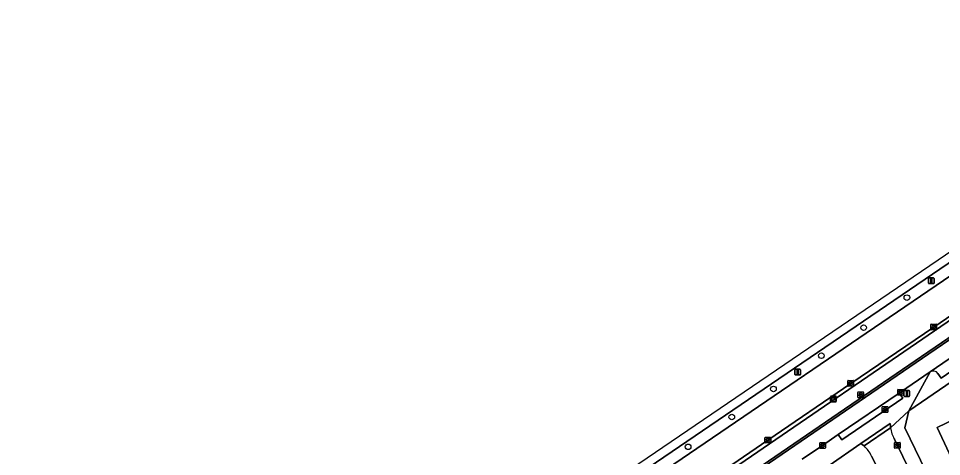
# Model space of a CAD drawing. Extents: x 158086 to 159499, y 382904 to 383981.
# Drawn here: x 158436.9 to 158597.7, y 383606.2 to 383682.5 of the extents above; entities that cross this region are included whole.
import ezdxf

# ---------------------------------------------------------------- set-up
doc = ezdxf.new("R2010")
doc.units = 0
for name, color, linetype in [('IMGEO_Berm_groen', 7, 'Continuous'), ('IMGEO_Boom', 7, 'Continuous'), ('IMGEO_Erf', 7, 'Continuous'), ('IMGEO_Fietspad_gesloten', 7, 'Continuous'), ('IMGEO_Groenvoorziening', 7, 'Continuous'), ('IMGEO_Haag', 7, 'Continuous'), ('IMGEO_Kolk', 7, 'Continuous'), ('IMGEO_Lichtmast', 7, 'Continuous'), ('IMGEO_OVBaan_gesloten', 7, 'Continuous'), ('IMGEO_Pand', 7, 'Continuous'), ('IMGEO_Parkeervlak_open', 7, 'Continuous'), ('IMGEO_Rijbaan_lokaal_open', 7, 'Continuous'), ('IMGEO_Rijbaan_regionaal_gesloten', 7, 'Continuous'), ('IMGEO_Rioolput', 7, 'Continuous'), ('IMGEO_Verkeerseiland_open', 7, 'Continuous'), ('IMGEO_Voetpad_open', 7, 'Continuous'), ('IMGEO_Wegwijzer', 7, 'Continuous')]:
    doc.layers.add(name, color=color, linetype=linetype)

msp = doc.modelspace()

# ---------------------------------------------------------------- linework, layer by layer
at = {"layer": 'IMGEO_Berm_groen'}
for points in [[(158661.52, 383682.53), (158548.06, 383605.23), (158537.84, 383598.27), (158500, 383572.49), (158425.46, 383521.7), (158412.68, 383512.92), (158399.64, 383503.68), (158401.6, 383501.25), (158412.79, 383510.24), (158418.41, 383514.4), (158426.66, 383520.08), (158500, 383570.08), (158538.97, 383596.65), (158549.8, 383604.04), (158646.33, 383669.78)], [(158584.24, 383608.08), (158583.98, 383608.29), (158583.69, 383608.5), (158578.17, 383604.68), (158582.92, 383597.72), (158590.35, 383587.05), (158591.55, 383591.77), (158591.8, 383592.72), (158591.99, 383593.47), (158590.66, 383596.19), (158588.22, 383600.98)], [(158588.22, 383600.98), (158585.85, 383605.66), (158585.53, 383606.31)]]:
    msp.add_lwpolyline(points, dxfattribs=at)
msp.add_arc((158580.75, 383604.16), 5.24, 24.2597, 48.3268, dxfattribs=at)
at = {"layer": 'IMGEO_Boom'}
for centre in [(158591.69, 383633.92), (158584.15, 383628.68), (158576.8, 383623.8), (158568.45, 383618.01), (158561.19, 383613.12), (158553.59, 383607.93)]:
    msp.add_circle(centre, 0.489, dxfattribs=at)
at = {"layer": 'IMGEO_Erf'}
msp.add_lwpolyline([(158615.8, 383630.47), (158592.05, 383614.21), (158591.35, 383611.26), (158594.07, 383605.6), (158601.26, 383590.59)], dxfattribs=at)
msp.add_lwpolyline([(158608.96, 383606.31), (158611.08, 383601.87), (158613.22, 383597.37), (158609.89, 383595.78), (158605.37, 383593.63), (158603.22, 383598.13), (158601.11, 383602.56), (158599.06, 383606.85), (158596.94, 383611.3), (158604.79, 383615.05), (158606.91, 383610.6)], close=True, dxfattribs=at)
at = {"layer": 'IMGEO_Fietspad_gesloten'}
for points in [[(158406.48, 383492.14), (158407.04, 383492.6), (158415.95, 383500), (158420.47, 383503.76), (158424.55, 383506.99), (158427.89, 383509.53), (158436.47, 383515.39), (158443.61, 383520.3), (158444.26, 383520.72), (158445.93, 383521.78), (158446.62, 383522.24), (158446.48, 383522.51), (158500, 383559.16), (158541.26, 383587.41), (158544.08, 383589.34), (158618.84, 383640.5), (158640.44, 383655.16), (158646.9, 383659.57), (158648.24, 383660.38)], [(158643.22, 383659.9), (158616.78, 383641.99), (158544.36, 383592.42), (158542.71, 383591.29), (158500, 383562.03), (158435, 383517.49), (158427.13, 383512.1)]]:
    msp.add_lwpolyline(points, dxfattribs=at)
at = {"layer": 'IMGEO_Groenvoorziening'}
for points in [[(158427.13, 383512.1), (158435, 383517.49), (158500, 383562.03), (158542.71, 383591.29), (158544.36, 383592.42), (158616.78, 383641.99), (158643.22, 383659.9)], [(158609.64, 383637.83), (158596.37, 383628.78), (158581.92, 383618.93), (158567.48, 383609.08), (158549.74, 383596.96), (158545.4, 383594.03), (158542.28, 383591.9), (158520.01, 383576.71), (158505.55, 383566.88), (158500, 383563.1), (158493.57, 383558.73), (158476.68, 383547.21), (158462.2, 383537.34), (158446.93, 383526.91), (158434.35, 383518.33)]]:
    msp.add_lwpolyline(points, dxfattribs=at)
at = {"layer": 'IMGEO_Haag'}
for points in [[(158427.13, 383512.1), (158435, 383517.49), (158500, 383562.03), (158542.71, 383591.29), (158544.36, 383592.42), (158616.78, 383641.99), (158643.22, 383659.9)], [(158609.64, 383637.83), (158596.37, 383628.78), (158581.92, 383618.93), (158567.48, 383609.08), (158549.74, 383596.96), (158545.4, 383594.03), (158542.28, 383591.9), (158520.01, 383576.71), (158505.55, 383566.88), (158500, 383563.1), (158493.57, 383558.73), (158476.68, 383547.21), (158462.2, 383537.34), (158446.93, 383526.91), (158434.35, 383518.33)]]:
    msp.add_lwpolyline(points, dxfattribs=at)
at = {"layer": 'IMGEO_Kolk'}
for p, q in [((158595.86, 383628.38), (158595.86, 383629.23)), ((158595.94, 383629.3), (158596.79, 383629.3)), ((158596.12, 383628.8), (158596.12, 383628.81)), ((158596.16, 383628.85), (158596.56, 383628.85)), ((158596.56, 383628.76), (158596.16, 383628.76)), ((158596.35, 383629.08), (158596.37, 383629.08)), ((158596.37, 383628.52), (158596.35, 383628.52)), ((158596.6, 383628.81), (158596.6, 383628.8)), ((158596.86, 383629.23), (158596.86, 383628.38)), ((158596.79, 383628.3), (158595.94, 383628.3)), ((158581.39, 383618.55), (158581.39, 383619.4)), ((158581.47, 383619.47), (158582.32, 383619.47)), ((158581.65, 383618.97), (158581.65, 383618.98)), ((158581.69, 383619.02), (158582.09, 383619.02)), ((158582.09, 383618.93), (158581.69, 383618.93)), ((158581.88, 383619.25), (158581.91, 383619.25)), ((158581.9, 383618.69), (158581.88, 383618.69)), ((158582.14, 383618.98), (158582.14, 383618.97)), ((158582.39, 383619.4), (158582.39, 383618.55)), ((158582.32, 383618.47), (158581.47, 383618.47)), ((158590.09, 383617.02), (158590.09, 383617.87)), ((158590.16, 383617.94), (158591.02, 383617.94)), ((158590.35, 383617.44), (158590.35, 383617.45)), ((158590.39, 383617.49), (158590.79, 383617.49)), ((158590.79, 383617.4), (158590.39, 383617.4)), ((158590.6, 383617.16), (158590.57, 383617.16)), ((158590.58, 383617.72), (158590.6, 383617.72)), ((158590.83, 383617.45), (158590.83, 383617.44)), ((158591.09, 383617.87), (158591.09, 383617.02)), ((158591.02, 383616.94), (158590.16, 383616.94)), ((158566.97, 383608.67), (158566.97, 383609.52)), ((158567.04, 383609.6), (158567.9, 383609.6)), ((158567.23, 383609.09), (158567.23, 383609.1)), ((158567.27, 383609.14), (158567.67, 383609.14)), ((158567.66, 383609.05), (158567.27, 383609.05)), ((158567.46, 383609.38), (158567.48, 383609.38)), ((158567.71, 383609.1), (158567.71, 383609.09)), ((158567.97, 383609.52), (158567.97, 383608.67)), ((158567.9, 383608.6), (158567.04, 383608.6)), ((158567.48, 383608.82), (158567.45, 383608.82)), ((158576.5, 383607.74), (158576.5, 383608.59)), ((158576.58, 383608.66), (158577.43, 383608.66)), ((158577.43, 383607.66), (158576.58, 383607.66)), ((158576.76, 383608.16), (158576.76, 383608.17)), ((158577.2, 383608.12), (158576.8, 383608.12)), ((158576.8, 383608.21), (158577.2, 383608.21)), ((158576.99, 383608.44), (158577.02, 383608.44)), ((158577.01, 383607.88), (158576.99, 383607.88)), ((158577.25, 383608.17), (158577.25, 383608.16)), ((158577.5, 383608.59), (158577.5, 383607.74)), ((158589.54, 383607.75), (158589.54, 383608.6)), ((158589.61, 383608.68), (158590.47, 383608.68)), ((158590.47, 383607.67), (158589.61, 383607.67)), ((158589.8, 383608.17), (158589.8, 383608.18)), ((158589.84, 383608.22), (158590.24, 383608.22)), ((158590.23, 383608.13), (158589.84, 383608.13)), ((158590.05, 383607.9), (158590.02, 383607.9)), ((158590.03, 383608.45), (158590.05, 383608.45)), ((158590.28, 383608.18), (158590.28, 383608.17)), ((158590.54, 383608.6), (158590.54, 383607.75))]:
    msp.add_line(p, q, dxfattribs=at)
for points in [[(158595.86, 383628.38), (158595.86, 383629.23)], [(158595.94, 383629.3), (158596.79, 383629.3)], [(158596.86, 383629.23), (158596.86, 383628.38)], [(158596.79, 383628.3), (158595.94, 383628.3)], [(158581.39, 383618.55), (158581.39, 383619.4)], [(158581.47, 383619.47), (158582.32, 383619.47)], [(158582.39, 383619.4), (158582.39, 383618.55)], [(158582.32, 383618.47), (158581.47, 383618.47)], [(158590.09, 383617.02), (158590.09, 383617.87)], [(158590.16, 383617.94), (158591.02, 383617.94)], [(158591.09, 383617.87), (158591.09, 383617.02)], [(158591.02, 383616.94), (158590.16, 383616.94)], [(158566.97, 383608.67), (158566.97, 383609.52)], [(158567.04, 383609.6), (158567.9, 383609.6)], [(158567.97, 383609.52), (158567.97, 383608.67)], [(158567.9, 383608.6), (158567.04, 383608.6)], [(158576.5, 383607.74), (158576.5, 383608.59)], [(158576.58, 383608.66), (158577.43, 383608.66)], [(158577.43, 383607.66), (158576.58, 383607.66)], [(158577.5, 383608.59), (158577.5, 383607.74)], [(158589.54, 383607.75), (158589.54, 383608.6)], [(158589.61, 383608.68), (158590.47, 383608.68)], [(158590.47, 383607.67), (158589.61, 383607.67)], [(158590.54, 383608.6), (158590.54, 383607.75)]]:
    msp.add_lwpolyline(points, dxfattribs=at)
for centre, radius, start, end in [((158595.94, 383629.23), 0.0765, 91.552, 178.448), ((158595.94, 383629.23), 0.0765, 91.552, 178.448), ((158595.94, 383628.38), 0.0765, 181.552, 268.448), ((158595.94, 383628.38), 0.0765, 181.552, 268.448), ((158596.16, 383628.81), 0.0403, 85.8775, 175.7526), ((158596.16, 383628.8), 0.0366, 178.938, 274.7102), ((158596.57, 383628.81), 0.0386, 1.7309, 96.639), ((158596.56, 383628.8), 0.043, 264.8664, 352.4533), ((158596.79, 383629.23), 0.0765, 1.552, 88.448), ((158596.79, 383629.23), 0.0765, 1.552, 88.448), ((158596.79, 383628.38), 0.0765, 271.552, 358.448), ((158596.79, 383628.38), 0.0765, 271.552, 358.448), ((158581.47, 383619.4), 0.0765, 91.552, 178.448), ((158581.47, 383619.4), 0.0765, 91.552, 178.448), ((158581.69, 383618.98), 0.0403, 85.8775, 175.7526), ((158581.69, 383618.97), 0.0366, 178.938, 274.7102), ((158582.1, 383618.98), 0.0386, 1.7309, 96.639), ((158582.09, 383618.97), 0.043, 264.8664, 352.4533), ((158582.32, 383619.4), 0.0765, 1.552, 88.448), ((158582.32, 383619.4), 0.0765, 1.552, 88.448), ((158581.47, 383618.55), 0.0765, 181.552, 268.448), ((158581.47, 383618.55), 0.0765, 181.552, 268.448), ((158582.32, 383618.55), 0.0765, 271.552, 358.448), ((158582.32, 383618.55), 0.0765, 271.552, 358.448), ((158590.17, 383617.87), 0.0765, 91.552, 178.448), ((158590.17, 383617.87), 0.0765, 91.552, 178.448), ((158590.39, 383617.45), 0.0403, 85.8775, 175.7526), ((158590.38, 383617.44), 0.0366, 178.938, 274.7102), ((158590.79, 383617.45), 0.0386, 1.7309, 96.639), ((158590.79, 383617.44), 0.043, 264.8664, 352.4533), ((158591.01, 383617.87), 0.0765, 1.552, 88.448), ((158591.01, 383617.87), 0.0765, 1.552, 88.448), ((158590.17, 383617.02), 0.0765, 181.552, 268.448), ((158590.17, 383617.02), 0.0765, 181.552, 268.448), ((158591.01, 383617.02), 0.0765, 271.552, 358.448), ((158591.01, 383617.02), 0.0765, 271.552, 358.448), ((158567.04, 383609.52), 0.0765, 91.552, 178.448), ((158567.04, 383609.52), 0.0765, 91.552, 178.448), ((158567.27, 383609.1), 0.0403, 85.8775, 175.7526), ((158567.26, 383609.09), 0.0366, 178.938, 274.7102), ((158567.67, 383609.1), 0.043, 264.8664, 352.4533), ((158567.67, 383609.1), 0.0386, 1.7309, 96.639), ((158567.89, 383609.52), 0.0765, 1.552, 88.448), ((158567.89, 383609.52), 0.0765, 1.552, 88.448), ((158567.04, 383608.67), 0.0765, 181.552, 268.448), ((158567.04, 383608.67), 0.0765, 181.552, 268.448), ((158567.89, 383608.67), 0.0765, 271.552, 358.448), ((158567.89, 383608.67), 0.0765, 271.552, 358.448), ((158576.58, 383608.59), 0.0765, 91.552, 178.448), ((158576.58, 383608.59), 0.0765, 91.552, 178.448), ((158576.58, 383607.74), 0.0765, 181.552, 268.448), ((158576.58, 383607.74), 0.0765, 181.552, 268.448), ((158576.8, 383608.17), 0.0403, 85.8775, 175.7526), ((158576.8, 383608.16), 0.0366, 178.938, 274.7102), ((158577.21, 383608.17), 0.0386, 1.7309, 96.639), ((158577.2, 383608.16), 0.043, 264.8664, 352.4533), ((158577.43, 383608.59), 0.0765, 1.552, 88.448), ((158577.43, 383608.59), 0.0765, 1.552, 88.448), ((158577.43, 383607.74), 0.0765, 271.552, 358.448), ((158577.43, 383607.74), 0.0765, 271.552, 358.448), ((158589.61, 383608.6), 0.0765, 91.552, 178.448), ((158589.61, 383608.6), 0.0765, 91.552, 178.448), ((158589.61, 383607.75), 0.0765, 181.552, 268.448), ((158589.61, 383607.75), 0.0765, 181.552, 268.448), ((158589.84, 383608.18), 0.0403, 85.8775, 175.7526), ((158589.83, 383608.17), 0.0366, 178.938, 274.7102), ((158590.24, 383608.17), 0.043, 264.8664, 352.4533), ((158590.24, 383608.18), 0.0386, 1.7309, 96.639), ((158590.46, 383608.6), 0.0765, 1.552, 88.448), ((158590.46, 383608.6), 0.0765, 1.552, 88.448), ((158590.46, 383607.75), 0.0765, 271.552, 358.448), ((158590.46, 383607.75), 0.0765, 271.552, 358.448)]:
    msp.add_arc(centre, radius, start, end, dxfattribs=at)
for centre, major_axis, ratio, start_param, end_param in [((158596.35, 383628.8), (-0.387, 0.002), 0.722429, 4.712389, 7.853982), ((158596.37, 383628.8), (-0.39, 0.002), 0.717154, 1.570796, 4.712389), ((158581.88, 383618.97), (-0.387, 0.002), 0.722429, 4.712389, 7.853982), ((158581.9, 383618.97), (-0.39, 0.002), 0.717154, 1.570796, 4.712389), ((158590.58, 383617.44), (-0.387, 0.002), 0.722429, 4.712389, 7.853982), ((158590.6, 383617.44), (-0.39, 0.002), 0.717154, 1.570796, 4.712389), ((158567.46, 383609.1), (-0.387, 0.002), 0.722429, 4.712389, 7.853982), ((158567.48, 383609.1), (-0.39, 0.002), 0.717154, 1.570796, 4.712389), ((158576.99, 383608.16), (-0.387, 0.002), 0.722429, 4.712389, 7.853982), ((158577.01, 383608.16), (-0.39, 0.002), 0.717154, 1.570796, 4.712389), ((158590.03, 383608.17), (-0.387, 0.002), 0.722429, 4.712389, 7.853982), ((158590.05, 383608.17), (-0.39, 0.002), 0.717154, 1.570796, 4.712389)]:
    msp.add_ellipse(centre, major_axis=major_axis, ratio=ratio, start_param=start_param, end_param=end_param, dxfattribs=at)
at = {"layer": 'IMGEO_Lichtmast'}
for p, q in [((158595.45, 383636.45), (158595.45, 383637.25)), ((158595.45, 383637.25), (158595.45, 383636.45)), ((158595.55, 383637.35), (158596.34, 383637.35)), ((158596.34, 383637.35), (158595.55, 383637.35)), ((158596.44, 383637.25), (158596.44, 383636.45)), ((158596.44, 383636.45), (158596.44, 383637.25)), ((158596.34, 383636.35), (158595.55, 383636.35)), ((158595.55, 383636.35), (158596.34, 383636.35)), ((158572.19, 383620.54), (158572.19, 383621.34)), ((158572.19, 383621.34), (158572.19, 383620.54)), ((158572.29, 383621.44), (158573.07, 383621.44)), ((158573.07, 383621.44), (158572.29, 383621.44)), ((158573.07, 383620.44), (158572.29, 383620.44)), ((158572.29, 383620.44), (158573.07, 383620.44)), ((158573.17, 383621.34), (158573.17, 383620.54)), ((158573.17, 383620.54), (158573.17, 383621.34)), ((158591.18, 383616.82), (158591.18, 383617.62)), ((158591.18, 383617.62), (158591.18, 383616.82)), ((158591.28, 383617.72), (158592.07, 383617.72)), ((158592.07, 383617.72), (158591.28, 383617.72)), ((158592.17, 383617.62), (158592.17, 383616.82)), ((158592.17, 383616.82), (158592.17, 383617.62)), ((158592.07, 383616.72), (158591.28, 383616.72)), ((158591.28, 383616.72), (158592.07, 383616.72))]:
    msp.add_line(p, q, dxfattribs=at)
for points in [[(158595.87, 383637.23), (158596.02, 383637.23), (158596.02, 383636.48), (158595.87, 383636.48), (158595.87, 383637.23)], [(158572.6, 383621.31), (158572.76, 383621.31), (158572.76, 383620.56), (158572.6, 383620.56), (158572.6, 383621.31)], [(158591.6, 383617.6), (158591.75, 383617.6), (158591.75, 383616.85), (158591.6, 383616.85), (158591.6, 383617.6)]]:
    msp.add_lwpolyline(points, dxfattribs=at)
for centre, start, end in [((158595.55, 383637.25), 90, 180), ((158595.55, 383637.25), 90, 180), ((158595.55, 383636.45), 180, 270), ((158595.55, 383636.45), 180, 270), ((158596.34, 383637.25), 0, 90), ((158596.34, 383637.25), 360, 90), ((158596.34, 383636.45), 270, 0), ((158596.34, 383636.45), 270, 0), ((158572.29, 383621.34), 90, 180), ((158572.29, 383621.34), 90, 180), ((158572.29, 383620.54), 180, 270), ((158572.29, 383620.54), 180, 270), ((158573.07, 383621.34), 0, 90), ((158573.07, 383621.34), 360, 90), ((158573.07, 383620.54), 270, 0), ((158573.07, 383620.54), 270, 0), ((158591.28, 383617.62), 90, 180), ((158591.28, 383617.62), 90, 180), ((158592.07, 383617.62), 0, 90), ((158592.07, 383617.62), 360, 90), ((158591.28, 383616.82), 180, 270), ((158591.28, 383616.82), 180, 270), ((158592.07, 383616.82), 270, 0), ((158592.07, 383616.82), 270, 0)]:
    msp.add_arc(centre, 0.1, start, end, dxfattribs=at)
at = {"layer": 'IMGEO_OVBaan_gesloten'}
msp.add_lwpolyline([(158637.82, 383668.14), (158540.81, 383602.11), (158416.54, 383517.53), (158365.35, 383481.56), (158366.29, 383480.22), (158366.7, 383480.51), (158367.71, 383481.2), (158382.01, 383491.24), (158388.34, 383495.7), (158394.49, 383500), (158394.67, 383500.13), (158398.13, 383502.61), (158399.64, 383503.68), (158412.68, 383512.92), (158425.46, 383521.7), (158500, 383572.49), (158537.84, 383598.27), (158548.06, 383605.23), (158661.52, 383682.53)], dxfattribs=at)
at = {"layer": 'IMGEO_Pand'}
msp.add_lwpolyline([(158599.06, 383606.85), (158606.91, 383610.6), (158604.79, 383615.05), (158596.94, 383611.3)], close=True, dxfattribs=at)
at = {"layer": 'IMGEO_Parkeervlak_open'}
for points in [[(158607.9, 383629.3), (158601.43, 383624.86), (158595.72, 383620.99)], [(158597.11, 383620.7), (158597.69, 383619.9), (158608.25, 383627.12), (158607.7, 383627.92)]]:
    msp.add_lwpolyline(points, dxfattribs=at)
msp.add_arc((158596.26, 383620.1), 1.04, 35.4554, 121.2448, dxfattribs=at)
at = {"layer": 'IMGEO_Rijbaan_lokaal_open'}
for points in [[(158646.84, 383659.13), (158640.62, 383654.88), (158619.03, 383640.22), (158544.26, 383589.08), (158541.46, 383587.16), (158500, 383558.78), (158446.62, 383522.24), (158445.93, 383521.78)], [(158573.48, 383605.76), (158577, 383608.16), (158579.74, 383610.05), (158590.37, 383617.3), (158590.59, 383617.44), (158595.72, 383620.99), (158601.43, 383624.86)], [(158588.86, 383611.24), (158584.24, 383608.08)], [(158600.96, 383586.13), (158600.85, 383586.35), (158600.19, 383587.74), (158599.59, 383588.95), (158592.8, 383602.54), (158590.05, 383608.17), (158589.52, 383609.26)], [(158585.53, 383606.31), (158585.85, 383605.66), (158588.22, 383600.98), (158590.66, 383596.19), (158591.99, 383593.47), (158594.22, 383588.91), (158595.6, 383586.1)]]:
    msp.add_lwpolyline(points, dxfattribs=at)
for centre, radius, start, end in [((158594.49, 383612), 5.69, 187.6925, 208.8827), ((158580.75, 383604.16), 5.24, 24.2597, 48.3268)]:
    msp.add_arc(centre, radius, start, end, dxfattribs=at)
at = {"layer": 'IMGEO_Rijbaan_regionaal_gesloten'}
for points in [[(158646.33, 383669.78), (158549.8, 383604.04), (158538.97, 383596.65), (158500, 383570.08), (158426.66, 383520.08)], [(158434.35, 383518.33), (158446.93, 383526.91), (158462.2, 383537.34), (158476.68, 383547.21), (158493.57, 383558.73), (158500, 383563.1), (158505.55, 383566.88), (158520.01, 383576.71), (158542.28, 383591.9), (158545.4, 383594.03), (158549.74, 383596.96), (158567.48, 383609.08), (158581.92, 383618.93), (158596.37, 383628.78), (158609.64, 383637.83)]]:
    msp.add_lwpolyline(points, dxfattribs=at)
at = {"layer": 'IMGEO_Rioolput'}
for p, q in [((158583.15, 383616.56), (158583.15, 383617.41)), ((158583.22, 383617.48), (158584.07, 383617.48)), ((158583.63, 383617.26), (158583.66, 383617.26)), ((158584.15, 383617.41), (158584.15, 383616.56)), ((158584.07, 383616.48), (158583.22, 383616.48)), ((158583.4, 383616.98), (158583.4, 383616.99)), ((158583.84, 383616.94), (158583.44, 383616.94)), ((158583.45, 383617.03), (158583.84, 383617.03)), ((158583.66, 383616.7), (158583.63, 383616.7)), ((158583.89, 383616.99), (158583.89, 383616.98)), ((158587.39, 383614), (158587.39, 383614.85)), ((158587.46, 383614.93), (158588.31, 383614.93)), ((158588.31, 383613.92), (158587.46, 383613.92)), ((158587.64, 383614.42), (158587.64, 383614.43)), ((158588.08, 383614.38), (158587.68, 383614.38)), ((158587.69, 383614.47), (158588.09, 383614.47)), ((158587.87, 383614.7), (158587.9, 383614.7)), ((158587.9, 383614.15), (158587.87, 383614.15)), ((158588.13, 383614.43), (158588.13, 383614.42)), ((158588.39, 383614.85), (158588.39, 383614))]:
    msp.add_line(p, q, dxfattribs=at)
for points in [[(158583.15, 383616.56), (158583.15, 383617.41)], [(158583.22, 383617.48), (158584.07, 383617.48)], [(158584.15, 383617.41), (158584.15, 383616.56)], [(158584.07, 383616.48), (158583.22, 383616.48)], [(158587.39, 383614), (158587.39, 383614.85)], [(158587.46, 383614.93), (158588.31, 383614.93)], [(158588.31, 383613.92), (158587.46, 383613.92)], [(158588.39, 383614.85), (158588.39, 383614)]]:
    msp.add_lwpolyline(points, dxfattribs=at)
for centre, radius, start, end in [((158583.22, 383617.41), 0.0765, 91.552, 178.448), ((158583.22, 383617.41), 0.0765, 91.552, 178.448), ((158584.07, 383617.41), 0.0765, 1.552, 88.448), ((158584.07, 383617.41), 0.0765, 1.552, 88.448), ((158583.22, 383616.56), 0.0765, 181.552, 268.448), ((158583.22, 383616.56), 0.0765, 181.552, 268.448), ((158583.44, 383616.99), 0.0403, 85.8775, 175.7526), ((158583.44, 383616.98), 0.0366, 178.938, 274.7102), ((158583.85, 383616.99), 0.0386, 1.7309, 96.639), ((158583.85, 383616.98), 0.043, 264.8664, 352.4533), ((158584.07, 383616.56), 0.0765, 271.552, 358.448), ((158584.07, 383616.56), 0.0765, 271.552, 358.448), ((158587.46, 383614.85), 0.0765, 91.552, 178.448), ((158587.46, 383614.85), 0.0765, 91.552, 178.448), ((158587.46, 383614), 0.0765, 181.552, 268.448), ((158587.46, 383614), 0.0765, 181.552, 268.448), ((158587.69, 383614.43), 0.0403, 85.8775, 175.7526), ((158587.68, 383614.42), 0.0366, 178.938, 274.7102), ((158588.09, 383614.42), 0.043, 264.8664, 352.4533), ((158588.09, 383614.43), 0.0386, 1.7309, 96.639), ((158588.31, 383614.85), 0.0765, 1.552, 88.448), ((158588.31, 383614.85), 0.0765, 1.552, 88.448), ((158588.31, 383614), 0.0765, 271.552, 358.448), ((158588.31, 383614), 0.0765, 271.552, 358.448)]:
    msp.add_arc(centre, radius, start, end, dxfattribs=at)
for centre, major_axis, ratio, start_param, end_param in [((158583.63, 383616.98), (-0.387, 0.002), 0.722429, 4.712389, 7.853982), ((158583.66, 383616.98), (-0.39, 0.002), 0.717154, 1.570796, 4.712389), ((158587.87, 383614.42), (-0.387, 0.002), 0.722429, 4.712389, 7.853982), ((158587.9, 383614.42), (-0.39, 0.002), 0.717154, 1.570796, 4.712389)]:
    msp.add_ellipse(centre, major_axis=major_axis, ratio=ratio, start_param=start_param, end_param=end_param, dxfattribs=at)
at = {"layer": 'IMGEO_Verkeerseiland_open'}
msp.add_lwpolyline([(158649.38, 383658.83), (158648.9, 383659.52), (158648.24, 383660.38), (158646.9, 383659.57), (158640.44, 383655.16), (158618.84, 383640.5), (158544.08, 383589.34), (158541.26, 383587.41), (158500, 383559.16), (158446.48, 383522.51), (158446.62, 383522.24), (158500, 383558.78), (158541.46, 383587.16), (158544.26, 383589.08), (158619.03, 383640.22), (158640.62, 383654.88), (158646.84, 383659.13)], dxfattribs=at)
at = {"layer": 'IMGEO_Voetpad_open'}
for points in [[(158595.72, 383620.99), (158592.05, 383614.21), (158615.8, 383630.47), (158618.2, 383632.11), (158618.34, 383632.2), (158639.35, 383646.48), (158644.22, 383649.8), (158647.27, 383651.85), (158650.84, 383654.26)], [(158607.7, 383627.92), (158608.25, 383627.12), (158597.69, 383619.9), (158597.11, 383620.7)], [(158583.69, 383608.5), (158588.8, 383611.97), (158588.81, 383611.65), (158588.86, 383611.24), (158592.05, 383614.21), (158595.72, 383620.99), (158590.59, 383617.44), (158590.37, 383617.3), (158590.98, 383616.4), (158580.36, 383609.15), (158579.74, 383610.05), (158577, 383608.16), (158573.48, 383605.76)], [(158589.52, 383609.26), (158590.05, 383608.17), (158592.8, 383602.54), (158599.59, 383588.95), (158601.85, 383589.36), (158601.26, 383590.59), (158594.07, 383605.6), (158591.35, 383611.26), (158592.05, 383614.21), (158588.86, 383611.24)], [(158527.12, 383574.06), (158520.33, 383569.4), (158518.27, 383568.02), (158522.55, 383566.67), (158546.4, 383582.96), (158547.84, 383583.95), (158548.24, 383584.21), (158549.97, 383585.4), (158576.16, 383603.32), (158578.17, 383604.68), (158583.69, 383608.5)]]:
    msp.add_lwpolyline(points, dxfattribs=at)
for points in [[(158590.37, 383617.3), (158579.74, 383610.05), (158580.36, 383609.15), (158590.98, 383616.4)], [(158584.24, 383608.08), (158588.86, 383611.24), (158588.81, 383611.65), (158588.8, 383611.97), (158583.69, 383608.5), (158583.98, 383608.29)]]:
    msp.add_lwpolyline(points, close=True, dxfattribs=at)
for centre, radius, start, end in [((158596.26, 383620.1), 1.04, 35.4554, 121.2448), ((158594.49, 383612), 5.69, 187.6925, 208.8827)]:
    msp.add_arc(centre, radius, start, end, dxfattribs=at)
at = {"layer": 'IMGEO_Wegwijzer'}
for p, q in [((158578.39, 383615.86), (158578.39, 383616.66)), ((158578.39, 383616.66), (158578.39, 383615.86)), ((158578.49, 383616.76), (158579.28, 383616.76)), ((158579.28, 383616.76), (158578.49, 383616.76)), ((158579.28, 383615.76), (158578.49, 383615.76)), ((158578.49, 383615.76), (158579.28, 383615.76)), ((158579.38, 383616.66), (158579.38, 383615.86)), ((158579.38, 383615.86), (158579.38, 383616.66))]:
    msp.add_line(p, q, dxfattribs=at)
for points in [[(158578.49, 383616.49), (158579.28, 383616.49), (158579.28, 383616.03), (158578.49, 383616.03), (158578.49, 383616.49)], [(158578.56, 383616.43), (158578.56, 383616.09), (158579.21, 383616.09), (158579.21, 383616.43), (158578.56, 383616.43)]]:
    msp.add_lwpolyline(points, dxfattribs=at)
for centre, start, end in [((158578.49, 383616.66), 90, 180), ((158578.49, 383616.66), 90, 180), ((158578.49, 383615.86), 180, 270), ((158578.49, 383615.86), 180, 270), ((158579.28, 383616.66), 0, 90), ((158579.28, 383616.66), 360, 90), ((158579.28, 383615.86), 270, 0), ((158579.28, 383615.86), 270, 0)]:
    msp.add_arc(centre, 0.1, start, end, dxfattribs=at)

doc.saveas('drawing.dxf')
